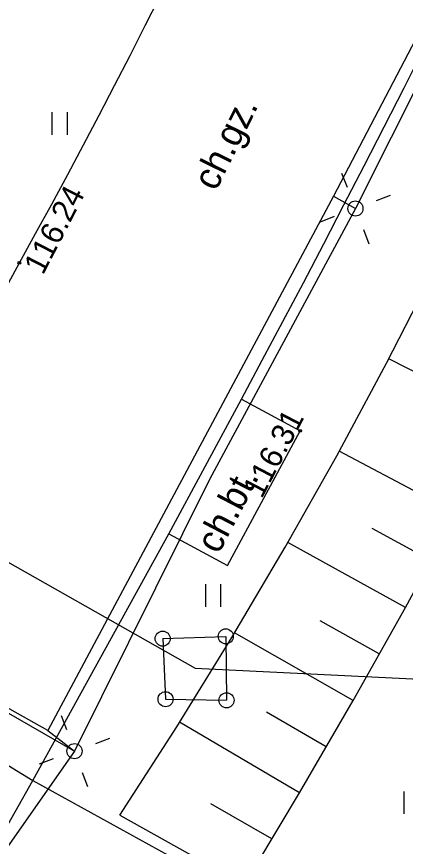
# Model space of a CAD drawing. Extents: x 6434771 to 6436222, y 5663454 to 5664782.
# Drawn here: x 6435534.52 to 6435547.41, y 5664058.62 to 5664086.15 of the extents above; entities that cross this region are included whole.
import ezdxf

# ---------------------------------------------------------------- set-up
doc = ezdxf.new("R2010")
doc.units = 0
for name, color, linetype in [('Warstwa 10', 7, 'Continuous'), ('Warstwa 12', 7, 'Continuous'), ('Warstwa 2', 7, 'Continuous'), ('Warstwa 20', 7, 'Continuous'), ('Warstwa 21', 7, 'Continuous'), ('Warstwa 25', 7, 'Continuous'), ('Warstwa 4', 7, 'Continuous'), ('Warstwa 5', 7, 'Continuous'), ('Warstwa 9', 7, 'Continuous')]:
    doc.layers.add(name, color=color, linetype=linetype)

msp = doc.modelspace()

# ---------------------------------------------------------------- linework, layer by layer
at = {"layer": 'Warstwa 10'}
for p, q in [((6435546.775, 5664074.647), (6435548.361, 5664077.745)), ((6435550.735, 5664072.804), (6435546.852, 5664074.797)), ((6435545.128, 5664071.581), (6435546.775, 5664074.647)), ((6435549.093, 5664069.664), (6435545.209, 5664071.732)), ((6435543.42, 5664068.549), (6435545.128, 5664071.581)), ((6435547.404, 5664066.549), (6435549.093, 5664069.664)), ((6435548.249, 5664068.106), (6435546.303, 5664069.161)), ((6435547.404, 5664066.549), (6435543.505, 5664068.699)), ((6435541.654, 5664065.55), (6435543.42, 5664068.549)), ((6435545.671, 5664063.458), (6435547.404, 5664066.549)), ((6435546.538, 5664065.004), (6435544.581, 5664066.102)), ((6435545.671, 5664063.458), (6435541.743, 5664065.701)), ((6435539.828, 5664062.587), (6435541.654, 5664065.55)), ((6435543.892, 5664060.394), (6435545.671, 5664063.458)), ((6435544.781, 5664061.926), (6435542.807, 5664063.073)), ((6435537.945, 5664059.66), (6435539.828, 5664062.587)), ((6435543.892, 5664060.394), (6435539.922, 5664062.739)), ((6435542.068, 5664057.356), (6435543.892, 5664060.394)), ((6435542.979, 5664058.875), (6435540.956, 5664060.037)), ((6435537.945, 5664059.66), (6435542.068, 5664057.356))]:
    msp.add_line(p, q, dxfattribs=at)
at = {"layer": 'Warstwa 12'}
msp.add_line((6435521.94, 5664070.1), (6435536.44, 5664061.78), dxfattribs=at)
for points in [[(6435552.01, 5664095.19), (6435548.85, 5664087.51), (6435545.02, 5664080.19)], [(6435552.01, 5664095.19), (6435548.85, 5664087.51), (6435545.02, 5664080.19)], [(6435552.82, 5664094.73), (6435549.289, 5664086.833), (6435545.75, 5664079.78)], [(6435545.02, 5664080.19), (6435535.56, 5664062.47)], [(6435545.02, 5664080.19), (6435535.56, 5664062.47)], [(6435545.02, 5664080.19), (6435545.75, 5664079.78)], [(6435545.02, 5664080.19), (6435545.75, 5664079.78)], [(6435545.75, 5664079.78), (6435540.915, 5664070.794), (6435536.44, 5664061.78)], [(6435523.931, 5664073.889), (6435540.439, 5664064.529), (6435551.474, 5664063.996)], [(6435535.56, 5664062.47), (6435521.94, 5664070.1)], [(6435535.56, 5664062.47), (6435521.94, 5664070.1)], [(6435535.56, 5664062.47), (6435536.44, 5664061.78)], [(6435535.56, 5664062.47), (6435536.44, 5664061.78)], [(6435536.44, 5664061.78), (6435534.218, 5664058.604), (6435532.749, 5664055.402)]]:
    msp.add_lwpolyline(points, dxfattribs=at)
at = {"layer": 'Warstwa 2'}
for p, q in [((6435539.361, 5664065.512), (6435541.452, 5664065.587)), ((6435539.361, 5664065.512), (6435539.457, 5664063.501)), ((6435541.452, 5664065.587), (6435541.477, 5664063.467)), ((6435539.457, 5664063.501), (6435541.477, 5664063.467))]:
    msp.add_line(p, q, dxfattribs=at)
for centre in [(6435545.75, 5664079.78), (6435539.361, 5664065.512), (6435541.452, 5664065.587), (6435539.457, 5664063.501), (6435541.477, 5664063.467), (6435536.44, 5664061.78)]:
    msp.add_circle(centre, 0.25, dxfattribs=at)
at = {"layer": 'Warstwa 20'}
for p, q in [((6435547.404, 5664066.549), (6435549.093, 5664069.664)), ((6435545.671, 5664063.458), (6435547.404, 5664066.549)), ((6435543.892, 5664060.394), (6435545.671, 5664063.458)), ((6435542.068, 5664057.356), (6435543.892, 5664060.394)), ((6435537.945, 5664059.66), (6435542.068, 5664057.356))]:
    msp.add_line(p, q, dxfattribs=at)
at = {"layer": 'Warstwa 21'}
for p, q in [((6435546.775, 5664074.647), (6435548.361, 5664077.745)), ((6435545.128, 5664071.581), (6435546.775, 5664074.647)), ((6435543.42, 5664068.549), (6435545.128, 5664071.581)), ((6435541.654, 5664065.55), (6435543.42, 5664068.549)), ((6435539.828, 5664062.587), (6435541.654, 5664065.55)), ((6435537.945, 5664059.66), (6435539.828, 5664062.587))]:
    msp.add_line(p, q, dxfattribs=at)
at = {"layer": 'Warstwa 25'}
for centre in [(6435534.611, 5664077.98), (6435543.915, 5664072.408)]:
    msp.add_circle(centre, 0.045, dxfattribs=at)
at = {"layer": 'Warstwa 4'}
for points in [[(6435545.481, 5664080.48), (6435545.302, 5664080.947)], [(6435546.45, 5664080.049), (6435546.917, 5664080.228)], [(6435545.05, 5664079.511), (6435544.583, 5664079.332)], [(6435546.019, 5664079.08), (6435546.198, 5664078.613)], [(6435536.183, 5664062.485), (6435536.011, 5664062.954)], [(6435537.145, 5664062.037), (6435537.614, 5664062.209)], [(6435535.735, 5664061.523), (6435535.266, 5664061.351)], [(6435536.697, 5664061.075), (6435536.869, 5664060.606)]]:
    msp.add_lwpolyline(points, dxfattribs=at)
at = {"layer": 'Warstwa 5'}
for p, q in [((6435538.781, 5664085.848), (6435539.279, 5664086.843)), ((6435538.278, 5664084.855), (6435538.781, 5664085.848)), ((6435547.361, 5664083.789), (6435548.018, 5664085.089)), ((6435537.769, 5664083.864), (6435538.278, 5664084.855)), ((6435537.256, 5664082.877), (6435537.769, 5664083.864)), ((6435546.7, 5664082.492), (6435547.361, 5664083.789)), ((6435535.702, 5664082.225), (6435535.702, 5664082.975)), ((6435536.202, 5664082.225), (6435536.202, 5664082.975)), ((6435536.737, 5664081.892), (6435537.256, 5664082.877)), ((6435546.036, 5664081.196), (6435546.7, 5664082.492)), ((6435536.213, 5664080.909), (6435536.737, 5664081.892)), ((6435545.369, 5664079.902), (6435546.036, 5664081.196)), ((6435535.684, 5664079.93), (6435536.213, 5664080.909)), ((6435535.15, 5664078.953), (6435535.684, 5664079.93)), ((6435544.697, 5664078.61), (6435545.369, 5664079.902)), ((6435534.611, 5664077.979), (6435535.15, 5664078.953)), ((6435544.023, 5664077.32), (6435544.697, 5664078.61)), ((6435533.846, 5664076.568), (6435534.611, 5664077.979)), ((6435543.344, 5664076.031), (6435544.023, 5664077.32)), ((6435542.662, 5664074.745), (6435543.344, 5664076.031)), ((6435541.977, 5664073.461), (6435542.662, 5664074.745)), ((6435541.977, 5664073.461), (6435543.915, 5664072.408)), ((6435541.511, 5664067.937), (6435543.915, 5664072.408)), ((6435535.06, 5664060.81), (6435539.563, 5664068.99)), ((6435539.563, 5664068.99), (6435541.511, 5664067.937)), ((6435540.791, 5664066.569), (6435540.791, 5664067.319)), ((6435541.291, 5664066.569), (6435541.291, 5664067.319)), ((6435535.06, 5664060.81), (6435545.764, 5664054.9)), ((6435547.365, 5664059.695), (6435547.365, 5664060.445))]:
    msp.add_line(p, q, dxfattribs=at)
at = {"layer": 'Warstwa 9'}
for p, q in [((6435538.781, 5664085.848), (6435539.279, 5664086.843)), ((6435538.278, 5664084.855), (6435538.781, 5664085.848)), ((6435547.361, 5664083.789), (6435548.018, 5664085.089)), ((6435537.769, 5664083.864), (6435538.278, 5664084.855)), ((6435537.256, 5664082.877), (6435537.769, 5664083.864)), ((6435546.7, 5664082.492), (6435547.361, 5664083.789)), ((6435536.737, 5664081.892), (6435537.256, 5664082.877)), ((6435546.036, 5664081.196), (6435546.7, 5664082.492)), ((6435536.213, 5664080.909), (6435536.737, 5664081.892)), ((6435545.369, 5664079.902), (6435546.036, 5664081.196)), ((6435535.684, 5664079.93), (6435536.213, 5664080.909)), ((6435535.15, 5664078.953), (6435535.684, 5664079.93)), ((6435544.697, 5664078.61), (6435545.369, 5664079.902)), ((6435534.611, 5664077.979), (6435535.15, 5664078.953)), ((6435544.023, 5664077.32), (6435544.697, 5664078.61)), ((6435533.846, 5664076.568), (6435534.611, 5664077.979)), ((6435543.344, 5664076.031), (6435544.023, 5664077.32)), ((6435542.662, 5664074.745), (6435543.344, 5664076.031)), ((6435541.977, 5664073.461), (6435542.662, 5664074.745)), ((6435539.563, 5664068.99), (6435541.977, 5664073.461)), ((6435539.563, 5664068.99), (6435541.977, 5664073.461)), ((6435541.977, 5664073.461), (6435543.915, 5664072.408)), ((6435541.511, 5664067.937), (6435543.915, 5664072.408)), ((6435535.06, 5664060.81), (6435539.563, 5664068.99)), ((6435539.563, 5664068.99), (6435541.511, 5664067.937)), ((6435527.598, 5664065.354), (6435535.06, 5664060.81)), ((6435527.598, 5664065.354), (6435535.06, 5664060.81)), ((6435532.77, 5664056.77), (6435535.06, 5664060.81)), ((6435532.77, 5664056.77), (6435535.06, 5664060.81)), ((6435535.06, 5664060.81), (6435545.764, 5664054.9))]:
    msp.add_line(p, q, dxfattribs=at)

# ---------------------------------------------------------------- texts
at = {"layer": 'Warstwa 25'}
for s, rotation, p in [('116.24', 62.693, (6435535.393, 5664077.548)), ('116.31', 62.4238, (6435542.644, 5664070.13))]:
    msp.add_text(s, height=0.75, rotation=rotation, dxfattribs=at).set_placement(p)
at = {"layer": 'Warstwa 9'}
for s, rotation, p in [('ch.gz.', 63.7014, (6435541.126, 5664080.325)), ('ch.bt.', 62.4238, (6435541.213, 5664068.285))]:
    msp.add_text(s, height=0.9, rotation=rotation, dxfattribs=at).set_placement(p)

doc.saveas('drawing.dxf')
